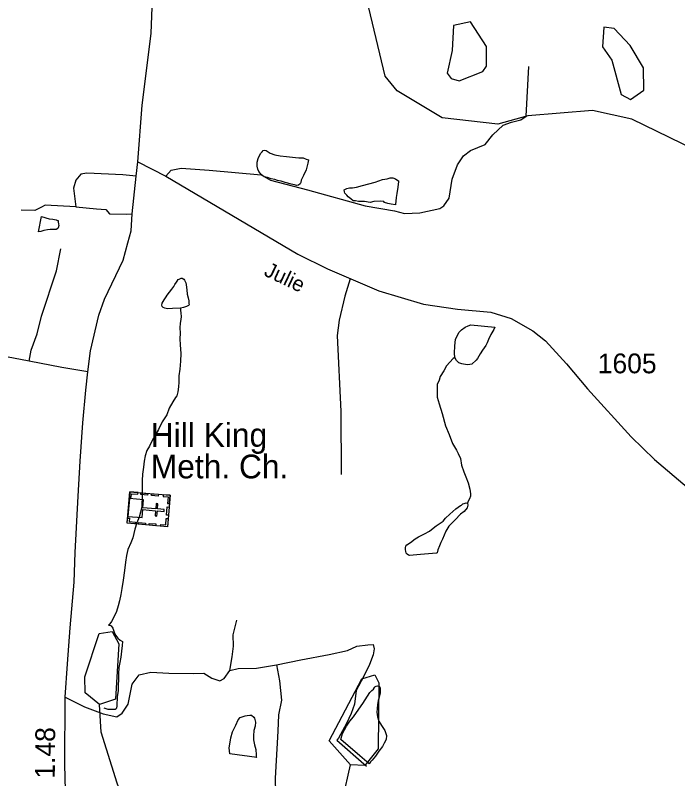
# Model space of a CAD drawing. Extents: x 2126262 to 2293712, y 749403 to 919119.
# Drawn here: x 2206298 to 2210484, y 834456 to 839280 of the extents above; entities that cross this region are included whole.
import ezdxf

# ---------------------------------------------------------------- set-up
doc = ezdxf.new("R2010")
doc.units = 0
for name, color, linetype in [('Exist Cultural Church with Cemetery CELL', 7, 'Continuous'), ('Exist Cultural Church with Cemetery Label', 7, 'Continuous'), ('Exist Hydrographic Creek Single Shore', 7, 'Continuous'), ('Exist Hydrographic Misc Water Feature', 7, 'Continuous'), ('Exist Hydrographic Pond Under 1500 Sq Ft', 7, 'Continuous'), ('Exist Road Non-System Type 51', 7, 'Continuous'), ('Exist Road Primary NC Attributed', 7, 'Continuous'), ('Exist Road Primary NC Service Mileage Hundredths English Label', 7, 'Continuous'), ('Exist Road Secondary Type 51 Attributed', 7, 'Continuous'), ('Exist Road Secondary Type 51 Label', 7, 'Continuous'), ('Exist Road Secondary Type 51 Number Label', 7, 'Continuous')]:
    doc.layers.add(name, color=color, linetype=linetype)

msp = doc.modelspace()

# ---------------------------------------------------------------- linework, layer by layer
at = {"layer": 'Exist Cultural Church with Cemetery CELL'}
for points in [[(2207276, 836246.8), (2207258.9, 836048.5), (2207005.2, 836070.3), (2207022.3, 836268.6)], [(2207019.5, 836235.7), (2207030.9, 836234.7), (2207032.8, 836256.6), (2207073.1, 836253.2), (2207074, 836264.2), (2207022.3, 836268.7)], [(2207092, 836262.7), (2207135.1, 836259), (2207134.1, 836247.6), (2207091, 836251.3)], [(2207018.6, 836225.7), (2207009, 836114), (2207099.2, 836106.2), (2207103.6, 836156.8), (2207184.8, 836149.8), (2207181.9, 836116.9), (2207192.9, 836116), (2207195.7, 836148.9), (2207237.8, 836145.2), (2207238.8, 836156.8), (2207196.7, 836160.4), (2207199.6, 836193.4), (2207188.6, 836194.3), (2207185.8, 836161.4), (2207104.6, 836168.3), (2207108.8, 836217.9)], [(2207158.9, 836256.9), (2207202.1, 836253.2), (2207201.1, 836241.9), (2207157.9, 836245.6)], [(2207232.8, 836250.5), (2207231.8, 836239.2), (2207263.9, 836236.5), (2207260.4, 836196.1), (2207271.5, 836195.1), (2207276, 836246.8)], [(2207269.6, 836173), (2207265.1, 836121.4), (2207253.8, 836122.4), (2207258.2, 836174)], [(2207008, 836103.3), (2207019.5, 836102.3), (2207017.6, 836080.4), (2207057.9, 836076.9), (2207056.9, 836065.8), (2207005.2, 836070.3)], [(2207078.2, 836075.4), (2207121.3, 836071.7), (2207120.4, 836060.4), (2207077.2, 836064.1)], [(2207143.9, 836069.8), (2207187, 836066), (2207186, 836054.7), (2207142.9, 836058.4)], [(2207215.7, 836052.1), (2207216.7, 836063.4), (2207248.7, 836060.7), (2207252.2, 836101.1), (2207263.3, 836100.1), (2207258.8, 836048.4)]]:
    msp.add_lwpolyline(points, close=True, dxfattribs=at)
at = {"layer": 'Exist Hydrographic Creek Single Shore'}
msp.add_lwpolyline([(2209487.6, 831310.5), (2209486.6, 831494.3), (2209342.6, 831845), (2209308.6, 831976.9), (2209190.5, 832192.5), (2209114.6, 832259.7), (2208996.5, 832449.1), (2208518.5, 832964.2), (2208459.4, 833096.7), (2208416.6, 833304.2), (2208367.6, 834328.7), (2208415.6, 834544.2)], dxfattribs=at)
at = {"layer": 'Exist Hydrographic Misc Water Feature'}
for points in [[(2211716.5, 837923.6), (2211624.4, 838007.6), (2211173.5, 838095.6), (2210897.5, 838235.8), (2210671.5, 838391.4), (2210195.4, 838624.3), (2209945.4, 838678.6), (2209537.4, 838644.5), (2209346.5, 838592.7), (2208996.5, 838632.7), (2208711.4, 838802.6), (2208635.6, 838896), (2208532.4, 839327.9), (2208314.5, 839568.6), (2208222.4, 839600)], [(2208003.3, 838223.1), (2207979.1, 838232.9), (2207955.1, 838236.8), (2207937.1, 838242.7), (2207915.1, 838246.5), (2207891.1, 838254.4), (2207871, 838260.2), (2207853, 838272), (2207836.8, 838293.9), (2207830.8, 838307.9), (2207826.5, 838327.9), (2207826.3, 838351.9), (2207832.3, 838375.9), (2207848.1, 838406), (2207858.1, 838418.1), (2207863.9, 838426.1), (2207871.9, 838428.2), (2207883.7, 838426.2), (2207908.1, 838408.4), (2207938.1, 838398.6), (2207972.1, 838392.9), (2208012.1, 838387.1), (2208068.1, 838381.5), (2208090, 838379.7), (2208118.1, 838379.9), (2208136.2, 838372), (2208150.3, 838366.1), (2208146.4, 838346.1), (2208136.6, 838304), (2208118.7, 838267.9), (2208105, 838237.8), (2208103.4, 838223.8), (2208097.4, 838215.8), (2208087.4, 838207.8), (2208075.3, 838205.6), (2208063.4, 838209.5), (2208041.2, 838213.4), (2208021.3, 838219.2), (2208003.3, 838223.1)], [(2208627.9, 838103.5), (2208603.9, 838105.3), (2208563.9, 838103.1), (2208539.9, 838096.9), (2208503.8, 838102.6), (2208467.7, 838104.4), (2208447.8, 838108.3), (2208433.9, 838108.1), (2208417.9, 838120), (2208401.9, 838133.9), (2208393.5, 838143.9), (2208379.6, 838155.8), (2208377.5, 838163.8), (2208377.3, 838177.8), (2208393.3, 838185.8), (2208409.3, 838189.9), (2208429.4, 838190.1), (2208453.4, 838194.3), (2208491.3, 838204.5), (2208573.1, 838225.1), (2208618.9, 838243.4), (2208648.8, 838247.6), (2208666.8, 838253.7), (2208684.9, 838253.8), (2208696.8, 838249.9), (2208702.7, 838243.9), (2208718.9, 838234.1), (2208719.1, 838230.1), (2208715.2, 838194.1), (2208709.5, 838154), (2208705.6, 838128), (2208703.8, 838106), (2208700.1, 838086), (2208700.1, 838082), (2208674, 838087.8), (2208651.9, 838091.6), (2208631.8, 838097.5), (2208627.9, 838103.5)], [(2206463.4, 838008.6), (2206511.3, 837994.9), (2206535.3, 837991.1), (2206555.4, 837987.2), (2206565.3, 837983.3), (2206569.4, 837983.3), (2206569.4, 837975.3), (2206571.6, 837961.4), (2206573.7, 837951.3), (2206569.8, 837937.3), (2206565.9, 837933.3), (2206555.8, 837927.2), (2206539.8, 837927.1), (2206517.9, 837927), (2206501.9, 837924.9), (2206477.9, 837920.7), (2206459.9, 837914.6), (2206443.9, 837912.5), (2206463.4, 838008.6)], [(2207341, 837428.8), (2207291.1, 837426.5), (2207259.2, 837424.3), (2207243.2, 837430.2), (2207233.1, 837434), (2207226.8, 837440), (2207224.9, 837448), (2207226.8, 837462), (2207238.7, 837482.1), (2207250.5, 837500.2), (2207258.3, 837512.2), (2207272.3, 837530.3), (2207288.1, 837550.4), (2207300.2, 837566.5), (2207305.9, 837578.6), (2207315.8, 837594.6), (2207319.9, 837600.6), (2207327.9, 837610.7), (2207333.6, 837612.7), (2207345.5, 837618.8), (2207353.5, 837618.8), (2207363.5, 837612.9), (2207367.8, 837607), (2207375.8, 837589), (2207377.9, 837579.1), (2207380.1, 837561.1), (2207382, 837545), (2207384.2, 837517.1), (2207390.6, 837495.2), (2207394.5, 837475.2), (2207394.9, 837459.2), (2207396.7, 837451.2), (2207392.9, 837447.2), (2207378.9, 837439.1), (2207360.9, 837433), (2207341, 837428.8)], [(2207341, 837428.8), (2207341, 837416.8), (2207343, 837396.9), (2207345.3, 837376.9), (2207343.2, 837358.8), (2207339.5, 837334.8), (2207337.9, 837304.9), (2207340.2, 837270.9), (2207338.3, 837234.9), (2207340.6, 837196.9), (2207344.9, 837142.9), (2207341.4, 837094.9), (2207337.5, 837044.9), (2207331.7, 837002.9), (2207332.2, 836960.9), (2207328.3, 836932.9), (2207324.6, 836900.9), (2207318.8, 836874.9), (2207310.8, 836864.8), (2207293, 836836.7), (2207271.3, 836798.5), (2207255.7, 836756.5), (2207225.7, 836710.3), (2207202.4, 836662.1), (2207180.6, 836622), (2207164.8, 836597.8), (2207145.2, 836557.8), (2207129.4, 836529.7), (2207117.7, 836495.6), (2207111.5, 836463.5), (2207107.8, 836425.5), (2207102.3, 836379.6), (2207100.7, 836339.5), (2207098.8, 836289.5), (2207099.4, 836235.5), (2207097.6, 836189.5), (2207097.8, 836171.5), (2207080.1, 836109.5), (2207066.4, 836073.4), (2207052.7, 836033.3), (2207041, 835979.2), (2207027.2, 835947.2), (2207009.6, 835905), (2206999.8, 835867), (2206994, 835824.9), (2206988.5, 835770.9), (2206978.9, 835710.9), (2206971.3, 835658.9), (2206965.5, 835620.8), (2206955.9, 835580.8), (2206948.1, 835548.7), (2206936.4, 835512.7), (2206916.5, 835468.5), (2206904.8, 835448.5), (2206894.8, 835434.4), (2206886.8, 835426.3)], [(2209076.5, 837116.9), (2209074.3, 837144.9), (2209076.1, 837190.8), (2209079.8, 837230.9), (2209095.6, 837263), (2209103.4, 837277.1), (2209117.3, 837293.1), (2209141.1, 837309.3), (2209159.2, 837317.4), (2209177, 837323.5), (2209329.2, 837310.5), (2209321.4, 837294.6), (2209303.3, 837262.4), (2209287.5, 837232.3), (2209279.7, 837210.2), (2209271.7, 837194.2), (2209250, 837164), (2209236.3, 837142), (2209228.3, 837126), (2209218.6, 837111.9), (2209210.6, 837101.8), (2209182.8, 837075.6), (2209170.9, 837073.6), (2209152.8, 837071.5), (2209120.8, 837077.3), (2209100.7, 837085), (2209086.6, 837099), (2209076.5, 837116.9)], [(2209076.5, 837116.9), (2209064.6, 837110.8), (2209022.8, 837064.5), (2209007, 837034.4), (2208983.2, 836998.3), (2208975.7, 836974.3), (2208963.8, 836946.2), (2208964.2, 836888.2), (2208964.4, 836866.2), (2208976.7, 836824.3), (2208995.1, 836764.4), (2209017.5, 836686.6), (2209039.8, 836630.8), (2209060.3, 836575), (2209086.6, 836531.2), (2209096.6, 836511.3), (2209110.8, 836479.4), (2209117.1, 836437.4), (2209133.5, 836395.6), (2209145.6, 836363.6), (2209159.8, 836325.7), (2209170.2, 836285.8), (2209174.3, 836255.9), (2209174.6, 836241.9), (2209168.6, 836223.9), (2209160.8, 836209.8), (2209154.9, 836197.7)], [(2208859.2, 835873.8), (2208789.3, 835867.3), (2208783.3, 835869.3), (2208775.1, 835875.2), (2208769.2, 835881.2), (2208765.1, 835893.2), (2208763, 835903.2), (2208764.9, 835917.2), (2208766.9, 835925.2), (2208772.9, 835933.2), (2208794.6, 835949.4), (2208824.5, 835971.6), (2208846.3, 835983.7), (2208884.4, 836003.9), (2208916, 836020.2), (2208938.1, 836038.3), (2208957.8, 836054.4), (2208983.9, 836070.6), (2209001.5, 836082.7), (2209017.5, 836102.8), (2209043.3, 836127), (2209083.1, 836161.2), (2209110.8, 836183.4), (2209116.9, 836185.5), (2209126.8, 836193.5), (2209134.8, 836195.6), (2209146.9, 836199.7), (2209154.9, 836197.7)], [(2209154.9, 836197.7), (2209158.8, 836183.8), (2209153, 836167.7), (2209135.2, 836145.6), (2209111.4, 836127.5), (2209077.6, 836091.3), (2209051.9, 836067.1), (2209037.8, 836051), (2209018.1, 836020.9), (2208998.4, 835970.7), (2208986.5, 835948.7), (2208978.9, 835926.6), (2208968.9, 835902.6), (2208963.1, 835882.6), (2208959, 835880.5), (2208859.2, 835873.8)], [(2206886.8, 835426.3), (2206894.8, 835426.4), (2206902.8, 835422.5), (2206915.1, 835406.5), (2206923.3, 835382.6), (2206931.3, 835362.7), (2206945.6, 835344.8), (2206959.6, 835330.9), (2206975.6, 835323), (2206973.9, 835297), (2206970, 835262.9), (2206964.3, 835225), (2206958.6, 835190.9), (2206952.8, 835158.9), (2206949.1, 835118.9), (2206947.9, 835010.9), (2206942.1, 834974.9), (2206940.3, 834916.9), (2206936.6, 834900.8), (2206934.6, 834896.8), (2206928.6, 834892.8), (2206884.5, 834892.5), (2206858.5, 834902.3)], [(2208476.1, 834599.6), (2208355.4, 834702.7), (2208365, 834740.8), (2208390.8, 834789), (2208412.6, 834819.1), (2208434.3, 834847.2), (2208470, 834895.4), (2208493.8, 834931.6), (2208539.3, 834999.9), (2208551, 835014), (2208561, 835022), (2208567, 835032.1), (2208571.1, 835036.1), (2208579.1, 835040.2), (2208587.1, 835042.2), (2208593, 835040.2)], [(2208593, 835040.2), (2208597.1, 835038.3), (2208603.1, 835028.4), (2208603.3, 834996.3), (2208597.5, 834970.3), (2208591.6, 834950.3), (2208587.9, 834924.3), (2208584, 834898.2), (2208582.2, 834876.2), (2208586.3, 834846.3), (2208594.7, 834820.3), (2208612.9, 834792.5), (2208624.8, 834772.5), (2208632.8, 834760.6), (2208643.1, 834728.7), (2208641.4, 834704.7), (2208629.5, 834680.6), (2208617.6, 834660.5), (2208595.9, 834630.4), (2208574.2, 834598.3), (2208552.4, 834572.2), (2208542.4, 834562), (2208534.4, 834550), (2208476.1, 834599.6)], [(2207850.4, 833266.7), (2207790.6, 833376.1), (2207338.4, 833730), (2207069.6, 834076.8), (2206942.5, 834427), (2206840.6, 834750.7), (2206830.5, 834924.8)], [(2207824.3, 834589.1), (2207654.3, 834613.9), (2207650, 834651.9), (2207651.8, 834661.9), (2207659.6, 834713.9), (2207671.3, 834752), (2207691, 834794.1), (2207706.8, 834828.2), (2207718.7, 834842.3), (2207750.7, 834852.5), (2207762.6, 834854.6), (2207780.6, 834856.7), (2207790.7, 834856.8), (2207804.6, 834844.9), (2207810.5, 834838.9), (2207814.9, 834813), (2207813, 834789), (2207805, 834760.9), (2207803.4, 834726.9), (2207803.6, 834700.9), (2207809.9, 834671), (2207818.1, 834641), (2207820.4, 834607.1), (2207820.4, 834595.1), (2207824.3, 834589.1)]]:
    msp.add_lwpolyline(points, dxfattribs=at)
at = {"layer": 'Exist Hydrographic Pond Under 1500 Sq Ft'}
for points in [[(2209102.5, 838866.7), (2209252.6, 838925.9), (2209276.6, 838958.2), (2209275.5, 839082.9), (2209175.5, 839239.2), (2209066.4, 839215.2), (2209059.4, 839057.8), (2209027.4, 838914.1), (2209052.4, 838880.8), (2209102.5, 838866.7)], [(2210186.4, 838749.2), (2210269.4, 838806.5), (2210268.4, 838947.6), (2210184.5, 839090.3), (2210083.4, 839197.4), (2210016.4, 839205.4), (2210009.4, 839080.9), (2210068.5, 838997.6), (2210127.5, 838779.8), (2210186.4, 838749.2)], [(2206830.5, 834924.8), (2206738.4, 834998.8), (2206737.4, 835100.5), (2206827.4, 835374.2), (2206910.5, 835385.6), (2206952.5, 835309.2), (2206930.6, 834958.7), (2206830.5, 834924.8)], [(2208415.6, 834544.2), (2208281.4, 834694.6), (2208487.5, 835087.3), (2208570.6, 835111.8), (2208595.6, 835062.1), (2208590.5, 834645.6), (2208507.4, 834539), (2208415.6, 834544.2)]]:
    msp.add_lwpolyline(points, dxfattribs=at)
at = {"layer": 'Exist Road Non-System Type 51'}
for points in [[(2207250.1, 838263.4), (2207282.2, 838302.5), (2207346.3, 838313.6), (2207522.1, 838302.5), (2207851.4, 838271.7), (2207910, 838238.2), (2208144.4, 838176.8), (2208508.6, 838076.5), (2208693.5, 838045.1), (2208757.6, 838028.3), (2208853.9, 838032.5), (2208980.2, 838059.7), (2209006.7, 838076.5), (2209040.2, 838125.4), (2209059.7, 838245.4), (2209092.8, 838335.7), (2209130.5, 838391.5), (2209175.1, 838425), (2209267.2, 838464.1), (2209316, 838525.6), (2209381.1, 838586.1), (2209434.1, 838605.6), (2209492.7, 838619.6), (2209527.6, 838643.3), (2209543, 838956.1)], [(2207062.5, 838263.8), (2206976.7, 838271.5), (2206750.7, 838282.7), (2206711.6, 838275.7), (2206681, 838239.4), (2206665.6, 838187.7), (2206681, 838069)], [(2206681, 838069), (2206487.6, 838080.6), (2206462.4, 838068), (2206420.6, 838045.7), (2206334.1, 838049.9)], [(2206681, 838069), (2206810.7, 838056.5), (2206870.7, 838052.3), (2206893, 838025.8), (2207001.8, 838024.4), (2207037.4, 838025.1)], [(2206386.4, 837094.1), (2206398.3, 837164.6), (2206435.9, 837267.9), (2206462.4, 837379.6), (2206558.5, 837665.2), (2206586.4, 837804.9)], [(2208413.6, 837615.5), (2208381.5, 837506), (2208345.2, 837353.9), (2208332.7, 837257.5), (2208355, 836776.9), (2208357.1, 836378.2)], [(2206386.4, 837094.1), (2206242.5, 837121.4), (2206048.6, 837161.9), (2205899.9, 837192.5), (2205774.4, 837212.1)], [(2206755.6, 837026.7), (2206591.5, 837053.6), (2206386.4, 837094.1)], [(2207652.8, 835139), (2207669.5, 835225.6), (2207677.9, 835294), (2207675.1, 835364.5), (2207698.8, 835458.1)], [(2207949.2, 835175.3), (2208103.4, 835208.1), (2208280.6, 835240.2), (2208397.8, 835266.8), (2208456.2, 835293.1), (2208526, 835301.5), (2208559.5, 835304.2), (2208566.4, 835276.3), (2208559.5, 835238.6), (2208537.1, 835178.6), (2208498.1, 835100.4), (2208452, 835014.4), (2208440.9, 834926.4), (2208421.4, 834869.1), (2208390.7, 834804.9), (2208340.4, 834711.7), (2208330.6, 834699.2), (2208517.6, 834534.4)], [(2207652.8, 835139), (2207706.5, 835151.6), (2207822.3, 835154.4), (2207949.2, 835175.3)], [(2207949.2, 835175.3), (2207967.9, 835074.8), (2207980.5, 834953.3), (2207962.3, 834859.7), (2207956.8, 834756.4), (2207940, 834458.5), (2207944.2, 834268.6)], [(2206614, 834970.6), (2206735, 834911.2), (2206852.2, 834866.5), (2206938.7, 834847), (2206972.2, 834869.3), (2207011.2, 834928), (2207036.3, 835053.6), (2207081, 835112.3), (2207153.5, 835129), (2207267.9, 835123.4), (2207421.4, 835120.6), (2207490.3, 835122.9), (2207540.5, 835092.2), (2207590.7, 835075.4), (2207617.9, 835090.1), (2207652.8, 835139)]]:
    msp.add_lwpolyline(points, dxfattribs=at)
at = {"layer": 'Exist Road Primary NC Attributed'}
for points in [[(2207073, 838355.3), (2207100.2, 838713.4), (2207157.4, 839164.5), (2207163, 839332), (2207146.9, 839465.4), (2207134.4, 839546.3), (2207112.3, 839610.5), (2207003.4, 839843.2), (2206930.8, 839938.1), (2206597.3, 840291.4)], [(2206614.7, 834380.7), (2206610.5, 834545.4), (2206614, 834970.6), (2206627.2, 835182.2), (2206644, 835409.8), (2206669.8, 835698.1), (2206676.8, 835885.2), (2206695.6, 836242), (2206706.8, 836462.6), (2206725.6, 836704.8), (2206743.7, 836911.5), (2206755.6, 837026.7), (2206773.7, 837160.7), (2206826, 837384.9), (2206862.3, 837485.4), (2206978.8, 837733.2), (2207008.1, 837842.1), (2207030.4, 837917.5), (2207037.4, 838025.1), (2207062.5, 838263.8), (2207073, 838355.3)]]:
    msp.add_lwpolyline(points, dxfattribs=at)
at = {"layer": 'Exist Road Secondary Type 51 Attributed'}
msp.add_lwpolyline([(2207073, 838355.3), (2207250.1, 838263.4), (2208083.7, 837771.2), (2208270.6, 837679), (2208595, 837540.1), (2208877.5, 837454.2), (2209092.3, 837423.5), (2209303, 837403.9), (2209432.7, 837364.8), (2209569.5, 837286.6), (2209648.3, 837223.1), (2209780.8, 837077.9), (2209914.8, 836920.1), (2210190.3, 836616.4), (2210338.2, 836472.6), (2210544, 836298.7), (2210715.6, 836166.1), (2210820.2, 836053), (2211102.7, 835613.9), (2211388, 835177.5), (2211509.4, 835054.6), (2212361.1, 834259.4)], dxfattribs=at)

# ---------------------------------------------------------------- texts
at = {"layer": 'Exist Cultural Church with Cemetery Label'}
for s, p in [('Hill King', (2207154.1, 836553.1)), ('Meth. Ch.', (2207154.1, 836353.9))]:
    msp.add_text(s, height=150, dxfattribs=at).set_placement(p)
at = {"layer": 'Exist Road Primary NC Service Mileage Hundredths English Label'}
msp.add_text('1.48', height=125, rotation=89.5299, dxfattribs=at).set_placement((2206547.3, 834455.8))
at = {"layer": 'Exist Road Secondary Type 51 Label'}
msp.add_text('Julie', height=95, rotation=334.577, dxfattribs=at).set_placement((2207863.4, 837638.5))
at = {"layer": 'Exist Road Secondary Type 51 Number Label'}
msp.add_text('1605', height=125, dxfattribs=at).set_placement((2209979.1, 837018))

doc.saveas('drawing.dxf')
